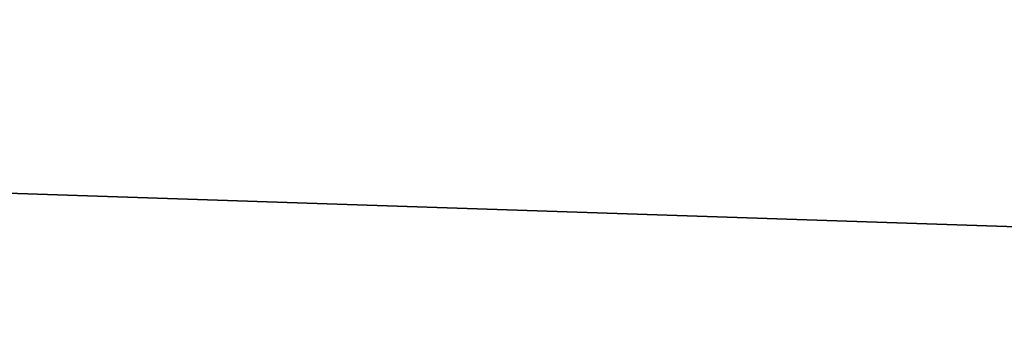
# Model space of a CAD drawing. Header units: millimetres. Extents: x -522 to 188, y -54 to 63.
# Tile 376 of 656: x -4.08203 to -4.07606, y -36.79808 to -36.79617. Entities that reach past the tile are written whole.
import ezdxf

# ---------------------------------------------------------------- set-up
doc = ezdxf.new("R2010")
doc.units = ezdxf.units.MM
doc.header["$LTSCALE"] = 65.185185
for name, color, linetype in [('1', 7, 'CONTINUOUS'), ('2', 7, 'CONTINUOUS'), ('8', 7, 'CONTINUOUS'), ('9', 7, 'CONTINUOUS')]:
    doc.layers.add(name, color=color, linetype=linetype)

msp = doc.modelspace()

# ---------------------------------------------------------------- linework, layer by layer
at = {"layer": '1', "color": 7, "linetype": 'CONTINUOUS'}
for points in [[(-4.178775, -36.8, -12.3100676), (-3.3646476, 23, -12.5570357), (-3.3647088, -36.8, -12.5570172), (-4.178775, -36.8, -12.3100676)], [(-4.178713, 23, -12.3100917), (-3.3646476, 23, -12.5570357), (-4.178775, -36.8, -12.3100676), (-4.178713, 23, -12.3100917)]]:
    msp.add_3dface(points, dxfattribs=at)
at = {"layer": '2', "color": 7, "linetype": 'CONTINUOUS'}
for points in [[(-3.3647088, -36.8, 12.5570172), (-4.178713, 23, 12.3100917), (-4.178775, -36.8, 12.3100676), (-3.3647088, -36.8, 12.5570172)], [(-3.3646476, 23, 12.5570357), (-4.178713, 23, 12.3100917), (-3.3647088, -36.8, 12.5570172), (-3.3646476, 23, 12.5570357)]]:
    msp.add_3dface(points, dxfattribs=at)
at = {"layer": '8', "color": 3, "linetype": 'CONTINUOUS'}
for points in [[(-3.998883, -36.8, -10.1399671), (-4.3427616, -36.8, -9.9975121), (-4.2173768, -36.7927089, -10.1816483), (-3.998883, -36.8, -10.1399671)], [(-3.5424354, -36.7927089, -10.4356782), (-3.998883, -36.8, -10.1399671), (-4.2173768, -36.7927089, -10.1816483), (-3.5424354, -36.7927089, -10.4356782)]]:
    msp.add_3dface(points, dxfattribs=at)
at = {"layer": '9', "color": 3, "linetype": 'CONTINUOUS'}
for points in [[(-4.3427608, -36.8, 9.9975124), (-3.9988822, -36.8, 10.1399675), (-4.2173768, -36.7927089, 10.1816483), (-4.3427608, -36.8, 9.9975124)], [(-3.9988822, -36.8, 10.1399675), (-3.650379, -36.8, 10.2705679), (-4.2173768, -36.7927089, 10.1816483), (-3.9988822, -36.8, 10.1399675)], [(-4.2173768, -36.7927089, 10.1816483), (-3.650379, -36.8, 10.2705679), (-3.5424354, -36.7927089, 10.4356782), (-4.2173768, -36.7927089, 10.1816483)]]:
    msp.add_3dface(points, dxfattribs=at)

doc.saveas('drawing.dxf')
